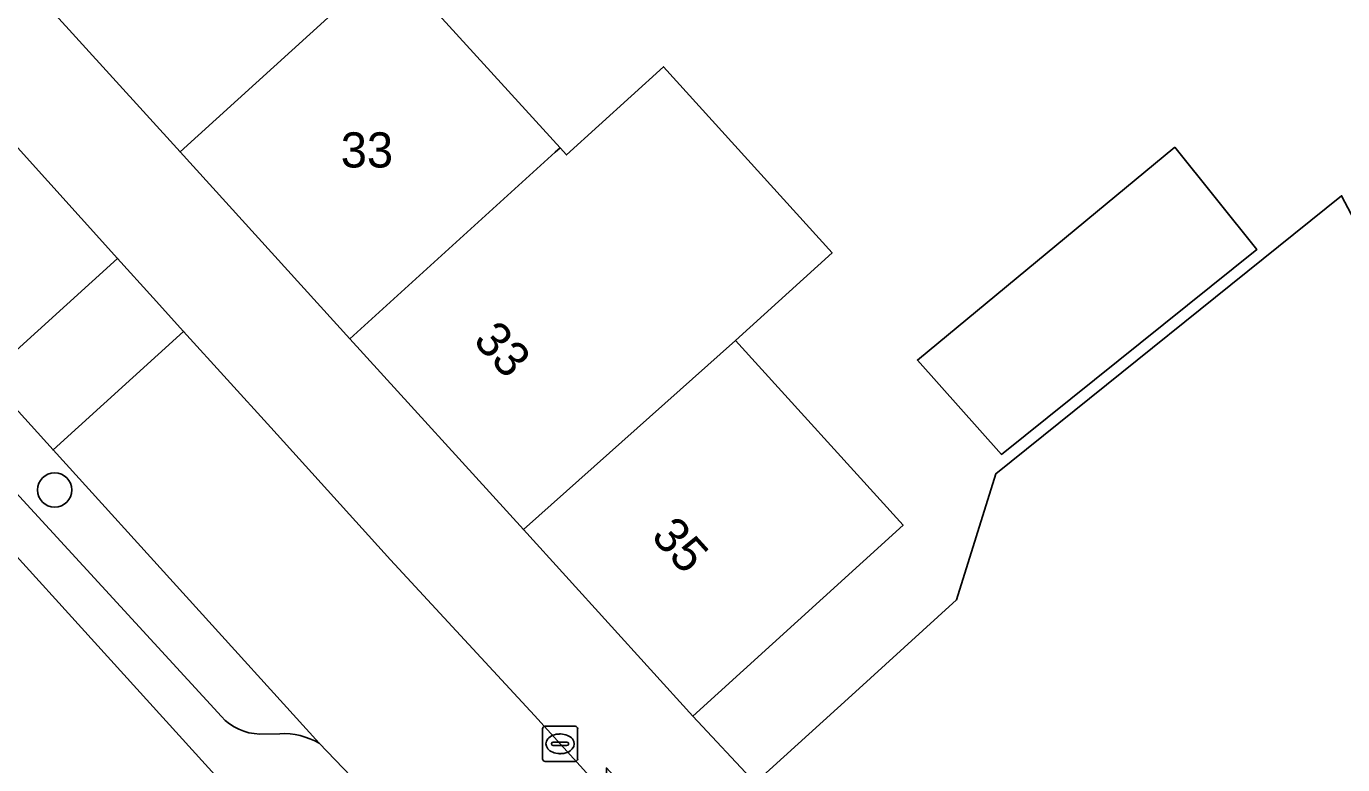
# Model space of a CAD drawing. Extents: x 161772 to 163126, y 383092 to 383917.
# Drawn here: x 162845.3 to 162882.74, y 383715.53 to 383736.53 of the extents above; entities that cross this region are included whole.
import ezdxf

# ---------------------------------------------------------------- set-up
doc = ezdxf.new("R2010")
doc.units = 0
for name, color, linetype in [('IMGEO_Boom', 7, 'Continuous'), ('IMGEO_Erf', 7, 'Continuous'), ('IMGEO_Kolk', 7, 'Continuous'), ('IMGEO_Pand', 7, 'Continuous'), ('IMGEO_Pand_nummerreeks', 7, 'Continuous'), ('IMGEO_Parkeervlak_open', 7, 'Continuous'), ('IMGEO_Rijbaan_lokaal_open', 7, 'Continuous'), ('IMGEO_Voetpad_open', 7, 'Continuous')]:
    doc.layers.add(name, color=color, linetype=linetype)

msp = doc.modelspace()

# ---------------------------------------------------------------- linework, layer by layer
at = {"layer": 'IMGEO_Boom'}
msp.add_circle((162846.106, 383723.343), 0.489, dxfattribs=at)
at = {"layer": 'IMGEO_Erf'}
for points in [[(162819.11, 383750), (162814.44, 383755.142), (162788.661, 383783.338), (162751.261, 383747.803), (162809.019, 383692.391), (162817.744, 383684.215), (162825.038, 383682.372), (162852.819, 383706.558), (162853.538, 383712.077), (162833.164, 383734.521)], [(162877.97, 383733.095), (162880.303, 383730.185), (162873.035, 383724.357), (162870.645, 383727.039)]]:
    msp.add_lwpolyline(points, close=True, dxfattribs=at)
msp.add_lwpolyline([(162855.652, 383738.387), (162860.486, 383733.071), (162860.666, 383732.873), (162863.422, 383735.379), (162868.218, 383730.09), (162865.469, 383727.591), (162870.237, 383722.347), (162867.962, 383720.278), (162864.262, 383716.913), (162866.034, 383715.011), (162868.78, 383717.508), (162871.761, 383720.219), (162872.873, 383723.806), (162882.713, 383731.712), (162892.659, 383712.866), (162893.22, 383713.157), (162898.003, 383715.652), (162896.968, 383717.684), (162907.132, 383724.468), (162905.738, 383726.559), (162911.566, 383730.444), (162915.726, 383733.217), (162913.358, 383736.746)], dxfattribs=at)
at = {"layer": 'IMGEO_Kolk'}
for p, q in [((162859.981, 383715.697), (162859.981, 383716.549)), ((162860.056, 383716.623), (162860.908, 383716.623)), ((162860.982, 383716.549), (162860.982, 383715.697)), ((162860.24, 383716.117), (162860.24, 383716.129)), ((162860.283, 383716.166), (162860.681, 383716.166)), ((162860.469, 383716.403), (162860.494, 383716.403)), ((162860.724, 383716.129), (162860.724, 383716.117)), ((162860.678, 383716.08), (162860.28, 383716.08)), ((162860.492, 383715.843), (162860.467, 383715.843)), ((162860.908, 383715.623), (162860.056, 383715.623))]:
    msp.add_line(p, q, dxfattribs=at)
for points in [[(162859.981, 383715.697), (162859.981, 383716.549)], [(162860.056, 383716.623), (162860.908, 383716.623)], [(162860.982, 383716.549), (162860.982, 383715.697)], [(162860.908, 383715.623), (162860.056, 383715.623)]]:
    msp.add_lwpolyline(points, dxfattribs=at)
for centre, radius, start, end in [((162860.058, 383716.547), 0.0765, 91.552, 178.448), ((162860.058, 383716.547), 0.0765, 91.552, 178.448), ((162860.906, 383716.547), 0.0765, 1.552, 88.448), ((162860.906, 383716.547), 0.0765, 1.552, 88.448), ((162860.28, 383716.126), 0.0403, 85.8775, 175.7526), ((162860.277, 383716.116), 0.0366, 178.938, 274.7102), ((162860.681, 383716.123), 0.043, 264.8664, 352.4533), ((162860.685, 383716.128), 0.0386, 1.7309, 96.639), ((162860.058, 383715.699), 0.0765, 181.552, 268.448), ((162860.058, 383715.699), 0.0765, 181.552, 268.448), ((162860.906, 383715.699), 0.0765, 271.552, 358.448), ((162860.906, 383715.699), 0.0765, 271.552, 358.448)]:
    msp.add_arc(centre, radius, start, end, dxfattribs=at)
for centre, major_axis, ratio, start_param, end_param in [((162860.468, 383716.123), (-0.387, 0.002), 0.722429, 4.712389, 7.853982), ((162860.493, 383716.123), (-0.39, 0.002), 0.717154, 1.570796, 4.712389)]:
    msp.add_ellipse(centre, major_axis=major_axis, ratio=ratio, start_param=start_param, end_param=end_param, dxfattribs=at)
at = {"layer": 'IMGEO_Pand'}
for points in [[(162849.672, 383732.958), (162855.513, 383738.269), (162855.652, 383738.387), (162860.886, 383743.146), (162857.92, 383746.408), (162854.32, 383743.134), (162851.625, 383746.097), (162849.992, 383744.612), (162847.717, 383742.543), (162844.017, 383739.178)], [(162860.486, 383733.071), (162855.652, 383738.387), (162855.513, 383738.269), (162849.672, 383732.958), (162854.503, 383727.645), (162860.344, 383732.956)], [(162868.218, 383730.09), (162863.422, 383735.379), (162860.666, 383732.873), (162860.486, 383733.071), (162860.344, 383732.956), (162854.503, 383727.645), (162859.439, 383722.217), (162865.469, 383727.591)], [(162877.97, 383733.095), (162870.645, 383727.039), (162873.035, 383724.357), (162880.303, 383730.185)], [(162896.383, 383706.923), (162893.22, 383713.157), (162892.659, 383712.866), (162882.713, 383731.712), (162872.873, 383723.806), (162871.761, 383720.219), (162868.78, 383717.508), (162866.034, 383715.011), (162865.08, 383714.143), (162877.505, 383700.784), (162883.343, 383694.507), (162883.878, 383694.785), (162898.087, 383702.173), (162898.646, 383702.464)], [(162865.469, 383727.591), (162859.439, 383722.217), (162864.262, 383716.913), (162867.962, 383720.278), (162870.237, 383722.347)]]:
    msp.add_lwpolyline(points, close=True, dxfattribs=at)
at = {"layer": 'IMGEO_Parkeervlak_open'}
for points in [[(162853.633, 383716.141), (162846.059, 383724.485), (162844.176, 383726.559), (162843.452, 383727.357), (162836.644, 383734.819)], [(162837.228, 383731.731), (162850.849, 383716.9)], [(162851.939, 383716.401), (162852.511, 383716.412)]]:
    msp.add_lwpolyline(points, dxfattribs=at)
for centre, radius, start, end in [((162851.974, 383717.917), 1.516, 222.1135, 268.69), ((162852.603, 383714.336), 2.078, 60.299, 92.5435)]:
    msp.add_arc(centre, radius, start, end, dxfattribs=at)
at = {"layer": 'IMGEO_Rijbaan_lokaal_open'}
for points in [[(162816.497, 383757.053), (162822.909, 383750), (162823.882, 383748.911), (162831.36, 383740.681), (162835.215, 383736.4), (162836.181, 383735.327), (162836.644, 383734.819), (162843.452, 383727.357), (162844.176, 383726.559), (162847.895, 383729.931), (162842.891, 383735.477), (162842.071, 383736.383), (162838.177, 383740.684), (162834.343, 383744.92), (162831.551, 383747.996), (162831.05, 383748.548), (162829.743, 383750), (162820.391, 383760.312), (162815.843, 383765.327), (162810.112, 383771.646), (162806.339, 383768.226)], [(162844.176, 383726.559), (162846.059, 383724.485), (162849.774, 383727.854), (162848.91, 383728.806), (162847.895, 383729.931)]]:
    msp.add_lwpolyline(points, close=True, dxfattribs=at)
msp.add_lwpolyline([(162864.878, 383711.338), (162864.385, 383711.881), (162861.814, 383714.656), (162861.793, 383714.679), (162859.752, 383716.925), (162855.663, 383721.359), (162852.252, 383725.123), (162849.774, 383727.854), (162846.059, 383724.485), (162853.633, 383716.141), (162857.027, 383712.61), (162858.146, 383711.378), (162858.414, 383711.186), (162865.079, 383703.873), (162865.389, 383703.394), (162867.589, 383701.004), (162871.564, 383696.603)], dxfattribs=at)
at = {"layer": 'IMGEO_Voetpad_open'}
for points in [[(162865.08, 383714.143), (162866.034, 383715.011), (162864.262, 383716.913), (162859.439, 383722.217), (162854.503, 383727.645), (162849.672, 383732.958), (162844.017, 383739.178), (162843.39, 383738.273), (162832.663, 383750), (162821.729, 383762.267), (162820.055, 383764.017), (162819.774, 383763.761), (162796.452, 383789.619), (162794.932, 383788.498)], [(162836.644, 383734.819), (162836.181, 383735.327), (162835.215, 383736.4), (162833.164, 383734.521), (162853.538, 383712.077), (162858.254, 383711.259), (162858.146, 383711.378), (162857.027, 383712.61), (162853.633, 383716.141)], [(162842.891, 383735.477), (162847.895, 383729.931), (162848.91, 383728.806), (162849.774, 383727.854), (162852.252, 383725.123), (162855.663, 383721.359), (162859.752, 383716.925), (162861.793, 383714.679), (162861.802, 383715.438), (162862.178, 383715.027), (162865.246, 383711.675), (162864.878, 383711.338), (162879.351, 383695.388), (162880.217, 383694.512), (162883.343, 383694.507), (162877.505, 383700.784), (162865.08, 383714.143)], [(162850.849, 383716.9), (162837.228, 383731.731)], [(162852.511, 383716.412), (162851.939, 383716.401)]]:
    msp.add_lwpolyline(points, dxfattribs=at)
for centre, radius, start, end in [((162851.974, 383717.917), 1.516, 222.1135, 268.69), ((162852.603, 383714.336), 2.078, 60.299, 92.5435)]:
    msp.add_arc(centre, radius, start, end, dxfattribs=at)

# ---------------------------------------------------------------- texts
at = {"layer": 'IMGEO_Pand_nummerreeks'}
msp.add_text('33', height=1, dxfattribs=at).set_placement((162854.244, 383732.516))
for s, p in [('33', (162857.979, 383727.568)), ('35', (162863.04, 383722.002))]:
    msp.add_text(s, height=1, rotation=312.2783, dxfattribs=at).set_placement(p)

doc.saveas('drawing.dxf')
